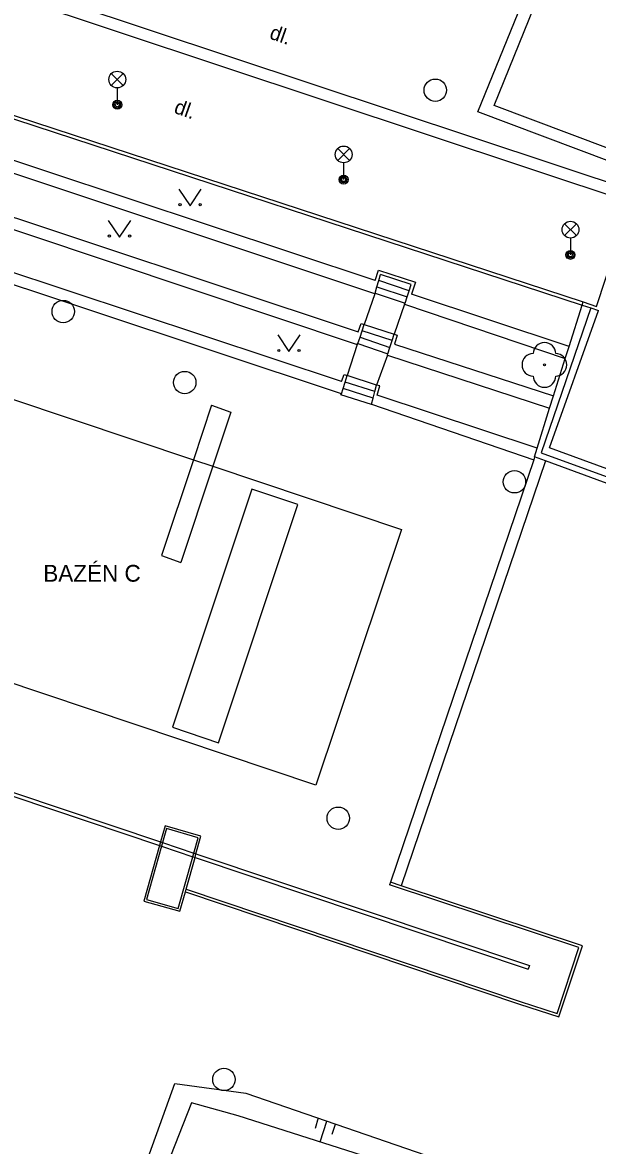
# Model space of a CAD drawing. Extents: x -600391 to -599491, y -1160176 to -1159402.
# Drawn here: x -599618 to -599592.4, y -1159967.8 to -1159917.7 of the extents above; entities that cross this region are included whole.
import ezdxf

# ---------------------------------------------------------------- set-up
doc = ezdxf.new("R2010")
doc.units = 0
for name, color, linetype in [('Level 11', 7, 'Continuous'), ('Level 14', 7, 'Continuous'), ('Level 15', 7, 'Continuous'), ('Level 22', 7, 'Continuous'), ('Level 27', 7, 'Continuous'), ('Level 33', 7, 'Continuous'), ('Level 36', 7, 'Continuous'), ('Level 40', 7, 'Continuous'), ('Level 41', 7, 'Continuous'), ('Level 9', 7, 'Continuous')]:
    doc.layers.add(name, color=color, linetype=linetype)

msp = doc.modelspace()

# ---------------------------------------------------------------- linework, layer by layer
at = {"layer": 'Level 11'}
for points in [[(-599590.61, -1159925.23), (-599623.29, -1159914.37), (-599624.51, -1159916.91), (-599653.71, -1159902.85), (-599687.73, -1159886.52), (-599702.43, -1159898.64), (-599702.12, -1159899.03)], [(-599590.34, -1159924.43), (-599597.73, -1159921.65), (-599594.13, -1159912.79), (-599599.11, -1159910.73)], [(-599597.01, -1159921.36), (-599593.43, -1159912.54)], [(-599623.02, -1159914.99), (-599590.81, -1159925.7)], [(-599620.14, -1159921.4), (-599593.08, -1159930.27)], [(-599620.02, -1159921.29), (-599593.03, -1159930.13)], [(-599584.62, -1159925.99), (-599590.16, -1159923.93), (-599597.01, -1159921.36)], [(-599602.31, -1159929.18), (-599620.69, -1159923.08)], [(-599602.33, -1159929.77), (-599620.86, -1159923.59)], [(-599621.42, -1159925.37), (-599603.07, -1159931.46)], [(-599621.58, -1159925.85), (-599603.11, -1159932.03)], [(-599592.44, -1159930.33), (-599591.16, -1159926.45)], [(-599603.81, -1159933.69), (-599622.13, -1159927.61)], [(-599603.82, -1159934.23), (-599620.79, -1159928.6)], [(-599602.31, -1159929.18), (-599602.17, -1159928.71), (-599600.51, -1159929.25), (-599600.69, -1159929.78)], [(-599602.15, -1159929.18), (-599602.07, -1159928.9)], [(-599600.7, -1159929.35), (-599602.07, -1159928.9)], [(-599602.32, -1159929.74), (-599602.24, -1159929.46)], [(-599602.24, -1159929.46), (-599602.15, -1159929.18)], [(-599602.24, -1159929.46), (-599600.89, -1159929.9)], [(-599600.8, -1159929.63), (-599602.15, -1159929.18)], [(-599600.8, -1159929.63), (-599600.7, -1159929.35)], [(-599602.33, -1159929.77), (-599602.8, -1159931.14)], [(-599602.33, -1159929.77), (-599602.32, -1159929.74)], [(-599602.32, -1159929.74), (-599600.98, -1159930.18)], [(-599600.98, -1159930.18), (-599600.89, -1159929.9)], [(-599600.89, -1159929.9), (-599600.8, -1159929.63)], [(-599593.66, -1159932.12), (-599600.69, -1159929.78)], [(-599601, -1159930.23), (-599601.47, -1159931.57)], [(-599601, -1159930.23), (-599600.98, -1159930.18)], [(-599601, -1159930.23), (-599593.83, -1159932.65)], [(-599589.42, -1159938.52), (-599594.53, -1159936.65), (-599592.35, -1159930.51)], [(-599593.66, -1159932.12), (-599593.08, -1159930.27)], [(-599593.08, -1159930.27), (-599593.03, -1159930.13)], [(-599593.08, -1159930.27), (-599592.69, -1159930.4)], [(-599593.03, -1159930.13), (-599592.44, -1159930.33)], [(-599592.69, -1159930.4), (-599592.35, -1159930.51)], [(-599603.07, -1159931.46), (-599602.94, -1159931.09), (-599602.8, -1159931.14)], [(-599602.99, -1159931.7), (-599602.9, -1159931.42)], [(-599602.9, -1159931.42), (-599602.8, -1159931.14)], [(-599601.56, -1159931.86), (-599602.9, -1159931.42)], [(-599602.8, -1159931.14), (-599601.47, -1159931.57)], [(-599603.11, -1159932.03), (-599603.56, -1159933.42)], [(-599603.11, -1159932.03), (-599603.09, -1159931.98)], [(-599603.09, -1159931.98), (-599602.99, -1159931.7)], [(-599603.09, -1159931.98), (-599601.75, -1159932.45)], [(-599602.99, -1159931.7), (-599601.66, -1159932.16)], [(-599601.66, -1159932.16), (-599601.56, -1159931.86)], [(-599601.56, -1159931.86), (-599601.47, -1159931.57)], [(-599601.47, -1159931.57), (-599601.33, -1159931.62), (-599601.45, -1159932.01)], [(-599601.45, -1159932.01), (-599594.36, -1159934.33)], [(-599601.77, -1159932.5), (-599602.25, -1159933.84)], [(-599601.77, -1159932.5), (-599601.75, -1159932.45)], [(-599601.77, -1159932.5), (-599594.53, -1159934.88)], [(-599601.75, -1159932.45), (-599601.66, -1159932.16)], [(-599593.83, -1159932.65), (-599593.66, -1159932.12)], [(-599594.36, -1159934.33), (-599593.83, -1159932.65)], [(-599604.96, -1159951.7), (-599625.13, -1159944.94), (-599621.3, -1159933.53), (-599610.42, -1159937.18)], [(-599603.81, -1159933.69), (-599603.7, -1159933.37), (-599603.56, -1159933.42)], [(-599603.65, -1159933.71), (-599603.56, -1159933.42)], [(-599602.25, -1159933.84), (-599603.56, -1159933.42)], [(-599603.82, -1159934.23), (-599603.74, -1159933.99)], [(-599603.74, -1159933.99), (-599603.65, -1159933.71)], [(-599602.4, -1159934.42), (-599603.74, -1159933.99)], [(-599602.33, -1159934.13), (-599603.65, -1159933.71)], [(-599602.33, -1159934.13), (-599602.25, -1159933.84)], [(-599602.22, -1159934.3), (-599602.11, -1159933.88), (-599602.25, -1159933.84)], [(-599603.84, -1159934.28), (-599603.82, -1159934.23)], [(-599602.48, -1159934.71), (-599603.84, -1159934.28)], [(-599602.48, -1159934.7), (-599602.4, -1159934.42)], [(-599602.4, -1159934.42), (-599602.33, -1159934.13)], [(-599595.09, -1159936.66), (-599602.22, -1159934.3)], [(-599594.53, -1159934.88), (-599594.36, -1159934.33)], [(-599609.61, -1159934.74), (-599610.42, -1159937.18)], [(-599609.61, -1159934.74), (-599608.75, -1159935.05)], [(-599602.48, -1159934.7), (-599595.24, -1159937.18)], [(-599602.48, -1159934.71), (-599602.48, -1159934.7)], [(-599595.09, -1159936.66), (-599594.53, -1159934.88)], [(-599608.75, -1159935.05), (-599609.56, -1159937.47)], [(-599595.21, -1159937.04), (-599595.24, -1159937.18)], [(-599595.21, -1159937.04), (-599595.09, -1159936.66)], [(-599594.72, -1159937.22), (-599595.21, -1159937.04)], [(-599610.42, -1159937.18), (-599611.85, -1159941.45)], [(-599609.56, -1159937.47), (-599610.99, -1159941.76)], [(-599610.42, -1159937.18), (-599609.56, -1159937.47)], [(-599609.56, -1159937.47), (-599601.14, -1159940.29), (-599604.96, -1159951.7)], [(-599595.24, -1159937.18), (-599601.63, -1159956.03)], [(-599594.72, -1159937.22), (-599601.15, -1159956.19)], [(-599589.42, -1159938.52), (-599589.66, -1159939.08), (-599594.72, -1159937.22)], [(-599607.82, -1159938.49), (-599611.36, -1159949.12), (-599609.3, -1159949.81), (-599605.76, -1159939.18)], [(-599605.76, -1159939.18), (-599607.82, -1159938.49)], [(-599611.85, -1159941.45), (-599610.99, -1159941.76)], [(-599624.98, -1159949.85), (-599611.89, -1159954.24)], [(-599624.9, -1159950.04), (-599611.93, -1159954.4)], [(-599611.69, -1159953.52), (-599611.89, -1159954.24)], [(-599610.09, -1159953.98), (-599611.69, -1159953.52)], [(-599610.21, -1159954.05), (-599611.62, -1159953.64), (-599611.8, -1159954.27)], [(-599610.4, -1159954.74), (-599610.21, -1159954.05)], [(-599610.31, -1159954.77), (-599610.09, -1159953.98)], [(-599611.93, -1159954.4), (-599612.63, -1159956.88)], [(-599611.84, -1159954.43), (-599612.51, -1159956.81), (-599611.1, -1159957.21), (-599610.45, -1159954.9)], [(-599611.89, -1159954.24), (-599611.93, -1159954.4)], [(-599611.93, -1159954.4), (-599611.84, -1159954.43)], [(-599611.89, -1159954.24), (-599611.8, -1159954.27)], [(-599611.8, -1159954.27), (-599611.84, -1159954.43)], [(-599611.84, -1159954.43), (-599610.45, -1159954.9)], [(-599611.8, -1159954.27), (-599610.4, -1159954.74)], [(-599610.74, -1159956.34), (-599610.35, -1159954.93)], [(-599610.45, -1159954.9), (-599610.4, -1159954.74)], [(-599610.45, -1159954.9), (-599610.35, -1159954.93)], [(-599610.4, -1159954.74), (-599610.31, -1159954.77)], [(-599610.35, -1159954.93), (-599610.31, -1159954.77)], [(-599610.35, -1159954.93), (-599595.48, -1159959.91)], [(-599610.31, -1159954.77), (-599595.43, -1159959.76), (-599595.48, -1159959.91)], [(-599601.63, -1159956.03), (-599601.67, -1159956.15)], [(-599601.15, -1159956.19), (-599601.63, -1159956.03)], [(-599611.03, -1159957.33), (-599610.78, -1159956.47)], [(-599610.78, -1159956.47), (-599595.88, -1159961.48), (-599594.12, -1159962.05), (-599593.07, -1159958.87), (-599601.15, -1159956.19)], [(-599610.78, -1159956.47), (-599610.74, -1159956.34)], [(-599610.74, -1159956.34), (-599595.84, -1159961.36), (-599594.2, -1159961.89), (-599593.23, -1159958.95), (-599601.67, -1159956.15)], [(-599612.63, -1159956.88), (-599611.03, -1159957.33)]]:
    msp.add_lwpolyline(points, dxfattribs=at)
at = {"layer": 'Level 14'}
for points in [[(-599604.06, -1159978.7), (-599614.59, -1159974.28), (-599611.25, -1159965.02), (-599608.08, -1159965.45), (-599600.05, -1159968.22), (-599596.3, -1159969.67), (-599594.32, -1159971.22), (-599595.23, -1159976.34), (-599596.77, -1159980.14)], [(-599596.77, -1159980.14), (-599596.13, -1159975.9), (-599595.22, -1159972.31), (-599597.12, -1159970.3), (-599600.45, -1159969.01), (-599608.43, -1159966.46), (-599610.51, -1159965.88), (-599613.7, -1159974.01), (-599605.32, -1159977.82), (-599604.06, -1159978.7)]]:
    msp.add_lwpolyline(points, dxfattribs=at)
at = {"layer": 'Level 15'}
for points in [[(-599604.85, -1159966.56), (-599604.99, -1159967.03)], [(-599604.76, -1159967.63), (-599604.47, -1159966.7)], [(-599604.23, -1159967.28), (-599604.09, -1159966.83)]]:
    msp.add_lwpolyline(points, dxfattribs=at)
at = {"layer": 'Level 22'}
msp.add_circle((-599594.76, -1159932.94), 0.05, dxfattribs=at)
for centre, start, end in [((-599594.76, -1159932.44), 0, 180), ((-599595.26, -1159932.94), 90, 270), ((-599594.26, -1159932.94), 270, 90), ((-599594.76, -1159933.44), 180, 0)]:
    msp.add_arc(centre, 0.5, start, end, dxfattribs=at)
at = {"layer": 'Level 27'}
for centre in [(-599599.63, -1159920.68), (-599616.23, -1159930.56), (-599610.81, -1159933.73), (-599596.1, -1159938.16), (-599603.96, -1159953.18), (-599609.06, -1159964.84)]:
    msp.add_circle(centre, 0.5, dxfattribs=at)
at = {"layer": 'Level 33'}
for p, q in [((-599614.085, -1159920.47), (-599613.555, -1159919.94)), ((-599614.085, -1159919.94), (-599613.555, -1159920.47)), ((-599613.82, -1159920.58), (-599613.82, -1159921.33)), ((-599603.985, -1159923.81), (-599603.455, -1159923.28)), ((-599603.985, -1159923.28), (-599603.455, -1159923.81)), ((-599603.72, -1159923.92), (-599603.72, -1159924.67)), ((-599593.865, -1159927.17), (-599593.335, -1159926.64)), ((-599593.865, -1159926.64), (-599593.335, -1159927.17)), ((-599593.6, -1159927.28), (-599593.6, -1159928.03))]:
    msp.add_line(p, q, dxfattribs=at)
for centre, radius in [((-599613.82, -1159920.205), 0.375), ((-599613.82, -1159921.33), 0.2), ((-599613.82, -1159921.33), 0.145), ((-599613.82, -1159921.33), 0.0876), ((-599603.72, -1159923.545), 0.375), ((-599603.72, -1159924.67), 0.2), ((-599603.72, -1159924.67), 0.145), ((-599603.72, -1159924.67), 0.0876), ((-599593.6, -1159926.905), 0.375), ((-599593.6, -1159928.03), 0.2), ((-599593.6, -1159928.03), 0.145), ((-599593.6, -1159928.03), 0.0876)]:
    msp.add_circle(centre, radius, dxfattribs=at)
at = {"layer": 'Level 36'}
for points in [[(-599611.07, -1159925.09), (-599610.57, -1159925.84), (-599610.07, -1159925.09)], [(-599614.22, -1159926.49), (-599613.72, -1159927.24), (-599613.22, -1159926.49)], [(-599606.66, -1159931.6), (-599606.16, -1159932.35), (-599605.66, -1159931.6)]]:
    msp.add_lwpolyline(points, dxfattribs=at)
for centre in [(-599611.02, -1159925.79), (-599610.121, -1159925.79), (-599614.17, -1159927.19), (-599613.271, -1159927.19), (-599606.61, -1159932.3), (-599605.711, -1159932.3)]:
    msp.add_circle(centre, 0.05, dxfattribs=at)
at = {"layer": 'Level 9'}
msp.add_lwpolyline([(-599592.69, -1159930.4), (-599594.9, -1159936.86), (-599589.72, -1159938.76)], dxfattribs=at)

# ---------------------------------------------------------------- texts
at = {"layer": 'Level 40'}
for p in [(-599607.07, -1159918.36), (-599611.33, -1159921.68)]:
    msp.add_text('dl.', height=0.65, rotation=340.45, dxfattribs=at).set_placement(p)
at = {"layer": 'Level 41'}
msp.add_text('BAZÉN C', height=0.75, dxfattribs=at).set_placement((-599617.12, -1159942.62))

doc.saveas('drawing.dxf')
